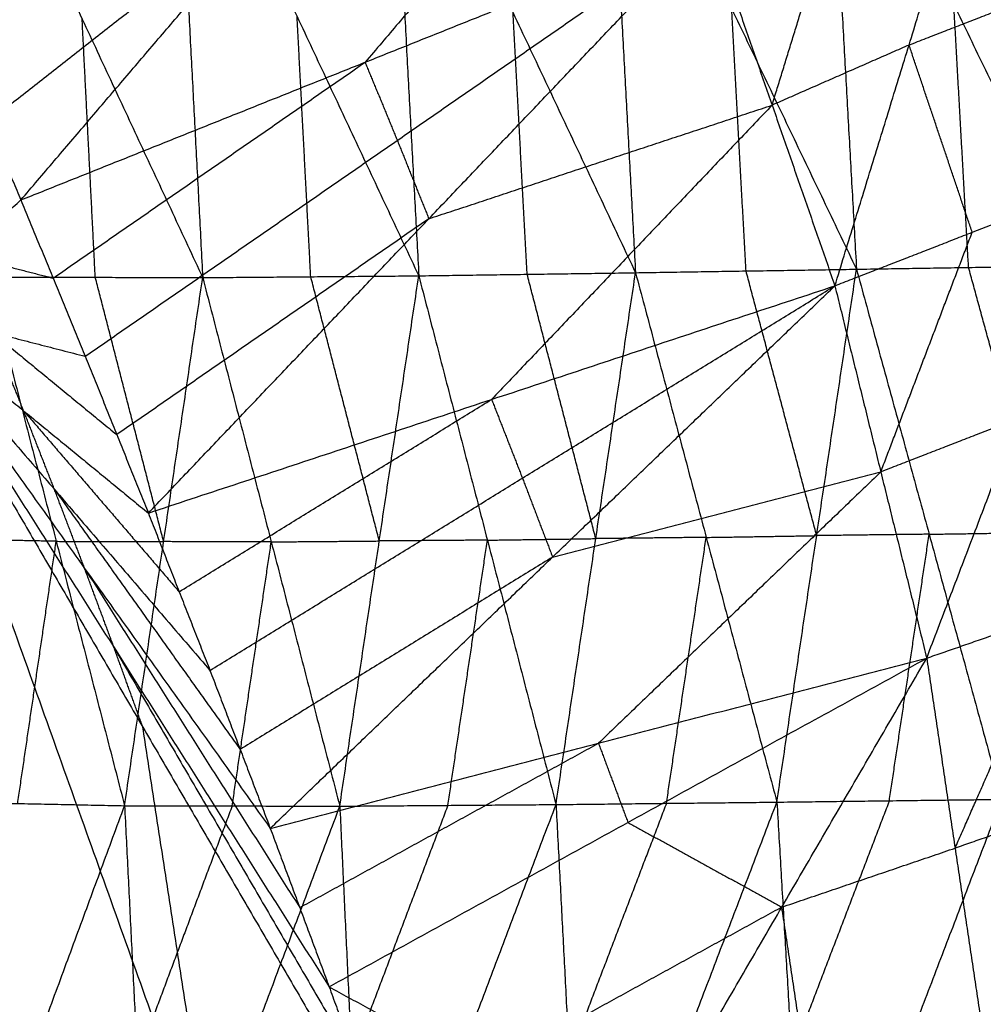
# Model space of a CAD drawing. Header units: millimetres. Extents: x -106 to 110, y -96 to 120.
# Tile 959 of 1020: x 94.79 to 99.84, y 46.56 to 51.72. Entities that reach past the tile are written whole.
import ezdxf

# ---------------------------------------------------------------- set-up
doc = ezdxf.new("R2010")
doc.units = ezdxf.units.MM
doc.header["$MEASUREMENT"] = 0
doc.layers.add('Default', color=7, linetype='Continuous', true_color=0x000000)

msp = doc.modelspace()

# ---------------------------------------------------------------- linework, layer by layer
at = {"layer": 'Default'}
for points in [[(94.4507, 51.5865, 12.4242), (96.0197, 52.8145, 13.1723), (97.5887, 54.0426, 13.9203)], [(94.7954, 50.7709, 12.4242), (96.192, 52.4067, 13.1723), (97.5887, 54.0426, 13.9203)], [(97.8663, 53.1365, 8.2366), (97.9413, 51.7632, 8.1597), (98.0162, 50.3899, 8.0828)], [(97.8663, 53.1365, 8.2366), (98.5201, 51.7725, 8.4718), (99.1739, 50.4084, 8.7071)], [(99.0196, 53.1605, 8.8653), (99.0968, 51.7845, 8.7862), (99.1739, 50.4084, 8.7071)], [(99.0196, 53.1605, 8.8653), (99.6841, 51.7937, 9.1134), (100.3485, 50.427, 9.3615)], [(95.605, 53.0909, 7.0861), (95.6766, 51.7276, 7.0169), (95.7482, 50.3643, 6.9478)], [(95.605, 53.0909, 7.0861), (96.2427, 51.7323, 7.2918), (96.8804, 50.3737, 7.4974)], [(97.9957, 53.1284, 13.9174), (97.2974, 52.3105, 13.5434), (96.5991, 51.4925, 13.1693)], [(96.7327, 53.1127, 7.6439), (96.8065, 51.7432, 7.5706), (96.8804, 50.3737, 7.4974)], [(96.7327, 53.1127, 7.6439), (97.3744, 51.7513, 7.8633), (98.0162, 50.3899, 8.0828)], [(94.4849, 53.0736, 6.5677), (95.1165, 51.719, 6.7577), (95.7482, 50.3643, 6.9478)], [(99.0607, 50.3213, 13.8719), (99.4493, 51.5828, 13.8306), (99.8379, 52.8444, 13.7893)], [(99.8379, 52.8444, 13.7893), (100.1687, 51.8632, 13.7734), (100.4995, 50.8819, 13.7575)], [(98.7317, 51.2677, 13.8932), (98.926, 51.8985, 13.8725), (99.1203, 52.5293, 13.8519)], [(96.192, 52.4067, 13.1723), (95.4076, 51.7927, 12.7983), (94.6231, 51.1787, 12.4242)], [(94.7954, 50.7709, 12.4242), (96.5991, 51.4925, 13.1693), (98.4027, 52.2142, 13.9145)], [(95.1329, 49.9523, 12.4242), (96.7678, 51.0832, 13.1693), (98.4027, 52.2142, 13.9145)], [(95.4633, 49.1307, 12.4242), (96.933, 50.6725, 13.1693), (98.4027, 52.2142, 13.9145)], [(98.4027, 52.2142, 13.9145), (98.7317, 51.2677, 13.8932), (99.0607, 50.3213, 13.8719)], [(99.4493, 51.5828, 13.8306), (99.809, 51.723, 13.802), (100.1687, 51.8632, 13.7734)], [(99.7612, 50.4177, 9.0343), (99.7226, 51.1057, 9.0738), (99.6841, 51.7937, 9.1134)], [(97.4483, 50.3818, 7.7901), (97.4114, 51.0665, 7.8267), (97.3744, 51.7513, 7.8633)], [(98.5951, 50.3992, 8.3949), (98.5576, 51.0858, 8.4334), (98.5201, 51.7725, 8.4718)], [(95.1853, 50.366, 6.6935), (95.1509, 51.0425, 6.7256), (95.1165, 51.719, 6.7577)], [(96.3143, 50.369, 7.2226), (96.2785, 51.0506, 7.2572), (96.2427, 51.7323, 7.2918)], [(94.4507, 51.5865, 12.4242), (94.6231, 51.1787, 12.4242), (94.7954, 50.7709, 12.4242)], [(94.4507, 51.5865, 12.4242), (94.6231, 51.1787, 12.4242), (94.7954, 50.7709, 12.4242)], [(99.4493, 51.5828, 13.8306), (99.0905, 51.4253, 13.8619), (98.7317, 51.2677, 13.8932)], [(99.7801, 50.6016, 13.8147), (99.6147, 51.0922, 13.8226), (99.4493, 51.5828, 13.8306)], [(94.9642, 50.3616, 12.4242), (95.7816, 50.927, 12.7968), (96.5991, 51.4925, 13.1693)], [(96.5991, 51.4925, 13.1693), (96.6834, 51.2879, 13.1693), (96.7678, 51.0832, 13.1693)], [(96.933, 50.6725, 13.1693), (97.8323, 50.9701, 13.5313), (98.7317, 51.2677, 13.8932)], [(98.7317, 51.2677, 13.8932), (97.9968, 50.4969, 13.5206), (97.262, 49.726, 13.1481)], [(96.7678, 51.0832, 13.1693), (96.8504, 50.8778, 13.1693), (96.933, 50.6725, 13.1693)], [(99.0607, 50.3213, 13.8719), (99.7801, 50.6016, 13.8147), (100.4995, 50.8819, 13.7575)], [(99.5419, 48.3707, 13.7914), (100.0207, 49.6263, 13.7744), (100.4995, 50.8819, 13.7575)], [(94.1566, 50.2028, 12.0172), (94.476, 50.4868, 12.2207), (94.7954, 50.7709, 12.4242)], [(94.7954, 50.7709, 12.4242), (94.9642, 50.3616, 12.4242), (95.1329, 49.9523, 12.4242)], [(94.7954, 50.7709, 12.4242), (94.9642, 50.3616, 12.4242), (95.1329, 49.9523, 12.4242)], [(96.933, 50.6725, 13.1693), (96.1156, 50.107, 12.7968), (95.2981, 49.5415, 12.4242)], [(99.3013, 49.346, 13.8317), (99.5407, 49.9738, 13.8232), (99.7801, 50.6016, 13.8147)], [(94.476, 50.4868, 12.2207), (94.7201, 50.4242, 12.3225), (94.9642, 50.3616, 12.4242)], [(98.0162, 50.3899, 8.0828), (98.5951, 50.3992, 8.3949), (99.1739, 50.4084, 8.7071)], [(98.9653, 49.0125, 8.907), (98.7802, 49.7058, 8.651), (98.5951, 50.3992, 8.3949)], [(98.7568, 47.6165, 9.107), (98.9653, 49.0125, 8.907), (99.1739, 50.4084, 8.7071)], [(99.1739, 50.4084, 8.7071), (99.7612, 50.4177, 9.0343), (100.3485, 50.427, 9.3615)], [(99.1739, 50.4084, 8.7071), (99.5547, 49.0198, 9.2298), (99.9354, 47.6311, 9.7525)], [(100.142, 49.0291, 9.557), (99.9516, 49.7234, 9.2956), (99.7612, 50.4177, 9.0343)], [(94.6225, 50.3677, 6.4392), (94.9807, 48.9827, 6.9128), (95.3389, 47.5978, 7.3865)], [(94.6225, 50.3677, 6.4392), (95.1853, 50.366, 6.6935), (95.7482, 50.3643, 6.9478)], [(95.5435, 48.981, 7.1671), (95.3644, 49.6735, 6.9303), (95.1853, 50.366, 6.6935)], [(95.3389, 47.5978, 7.3865), (95.5435, 48.981, 7.1671), (95.7482, 50.3643, 6.9478)], [(95.7482, 50.3643, 6.9478), (96.3143, 50.369, 7.2226), (96.8804, 50.3737, 7.4974)], [(95.7482, 50.3643, 6.9478), (96.1074, 48.9798, 7.4356), (96.4665, 47.5953, 7.9234)], [(96.6735, 48.9845, 7.7104), (96.4939, 49.6767, 7.4665), (96.3143, 50.369, 7.2226)], [(96.4665, 47.5953, 7.9234), (96.6735, 48.9845, 7.7104), (96.8804, 50.3737, 7.4974)], [(96.8804, 50.3737, 7.4974), (97.4483, 50.3818, 7.7901), (98.0162, 50.3899, 8.0828)], [(96.8804, 50.3737, 7.4974), (97.24, 48.9888, 7.9964), (97.5995, 47.6038, 8.4954)], [(97.8079, 48.9969, 8.2891), (97.6281, 49.6893, 8.0396), (97.4483, 50.3818, 7.7901)], [(97.5995, 47.6038, 8.4954), (97.8079, 48.9969, 8.2891), (98.0162, 50.3899, 8.0828)], [(98.0162, 50.3899, 8.0828), (98.3865, 49.0032, 8.5949), (98.7568, 47.6165, 9.107)], [(95.4633, 49.1307, 12.4242), (97.262, 49.726, 13.1481), (99.0607, 50.3213, 13.8719)], [(95.7864, 48.3063, 12.4242), (97.4235, 49.3138, 13.1481), (99.0607, 50.3213, 13.8719)], [(96.1022, 47.4791, 12.4242), (97.5815, 48.9002, 13.1481), (99.0607, 50.3213, 13.8719)], [(99.0607, 50.3213, 13.8719), (99.3013, 49.346, 13.8317), (99.5419, 48.3707, 13.7914)], [(94.1566, 50.2028, 12.0172), (94.6448, 50.0775, 12.2207), (95.1329, 49.9523, 12.4242)], [(94.1566, 50.2028, 12.0172), (94.8099, 49.6667, 12.2207), (95.4633, 49.1307, 12.4242)], [(94.1566, 50.2028, 12.0172), (94.9715, 49.2545, 12.2207), (95.7864, 48.3063, 12.4242)], [(94.1566, 50.2028, 12.0172), (95.1294, 48.8409, 12.2207), (96.1022, 47.4791, 12.4242)], [(94.1566, 50.2028, 12.0172), (95.2837, 48.4259, 12.2207), (96.4108, 46.6491, 12.4242)], [(94.1566, 50.2028, 12.0172), (95.4343, 48.0096, 12.2207), (96.712, 45.8165, 12.4242)], [(94.1566, 50.2028, 12.0172), (95.8087, 45.5853, 12.0172), (97.4608, 40.9679, 12.0172)], [(94.6448, 50.0775, 12.2207), (94.9714, 49.8095, 12.3225), (95.2981, 49.5415, 12.4242)], [(94.8099, 49.6667, 12.2207), (94.7273, 49.8721, 12.2207), (94.6448, 50.0775, 12.2207)], [(95.1329, 49.9523, 12.4242), (95.2981, 49.5415, 12.4242), (95.4633, 49.1307, 12.4242)], [(95.1329, 49.9523, 12.4242), (95.2981, 49.5415, 12.4242), (95.4633, 49.1307, 12.4242)], [(95.6248, 48.7185, 12.4242), (96.4434, 49.2222, 12.7862), (97.262, 49.726, 13.1481)], [(97.262, 49.726, 13.1481), (97.3428, 49.5199, 13.1481), (97.4235, 49.3138, 13.1481)], [(94.8099, 49.6667, 12.2207), (95.2174, 49.1926, 12.3225), (95.6248, 48.7185, 12.4242)], [(94.9715, 49.2545, 12.2207), (94.8907, 49.4606, 12.2207), (94.8099, 49.6667, 12.2207)], [(100.0207, 49.6263, 13.7744), (99.661, 49.4861, 13.8031), (99.3013, 49.346, 13.8317)], [(97.4235, 49.3138, 13.1481), (97.5025, 49.107, 13.1481), (97.5815, 48.9002, 13.1481)], [(97.5815, 48.9002, 13.1481), (98.4414, 49.1231, 13.4899), (99.3013, 49.346, 13.8317)], [(99.3013, 49.346, 13.8317), (98.5617, 48.6354, 13.4698), (97.822, 47.9249, 13.1078)], [(94.9715, 49.2545, 12.2207), (95.4579, 48.5736, 12.3225), (95.9443, 47.8927, 12.4242)], [(95.1294, 48.8409, 12.2207), (95.0504, 49.0477, 12.2207), (94.9715, 49.2545, 12.2207)], [(95.4633, 49.1307, 12.4242), (95.6248, 48.7185, 12.4242), (95.7864, 48.3063, 12.4242)], [(95.4633, 49.1307, 12.4242), (95.6248, 48.7185, 12.4242), (95.7864, 48.3063, 12.4242)], [(98.3865, 49.0032, 8.5949), (98.0972, 49, 8.442), (97.8079, 48.9969, 8.2891)], [(98.1782, 47.6102, 8.8012), (98.2823, 48.3067, 8.6981), (98.3865, 49.0032, 8.5949)], [(98.3865, 49.0032, 8.5949), (98.6759, 49.0078, 8.751), (98.9653, 49.0125, 8.907)], [(99.5547, 49.0198, 9.2298), (99.26, 49.0161, 9.0684), (98.9653, 49.0125, 8.907)], [(99.3461, 47.6238, 9.4297), (99.4504, 48.3218, 9.3298), (99.5547, 49.0198, 9.2298)], [(99.5547, 49.0198, 9.2298), (99.8483, 49.0244, 9.3934), (100.142, 49.0291, 9.557)], [(94.9807, 48.9827, 6.9128), (94.7006, 48.9884, 6.7884), (94.4205, 48.9941, 6.664)], [(94.7787, 47.6092, 7.1377), (94.8797, 48.2959, 7.0252), (94.9807, 48.9827, 6.9128)], [(94.9807, 48.9827, 6.9128), (95.2621, 48.9819, 7.04), (95.5435, 48.981, 7.1671)], [(96.1074, 48.9798, 7.4356), (95.8254, 48.9804, 7.3013), (95.5435, 48.981, 7.1671)], [(95.9027, 47.5965, 7.6549), (96.005, 48.2881, 7.5452), (96.1074, 48.9798, 7.4356)], [(96.1074, 48.9798, 7.4356), (96.3904, 48.9821, 7.573), (96.6735, 48.9845, 7.7104)], [(97.24, 48.9888, 7.9964), (96.9567, 48.9866, 7.8534), (96.6735, 48.9845, 7.7104)], [(97.033, 47.5996, 8.2094), (97.1365, 48.2942, 8.1029), (97.24, 48.9888, 7.9964)], [(97.24, 48.9888, 7.9964), (97.5239, 48.9928, 8.1427), (97.8079, 48.9969, 8.2891)], [(91.0978, 48.9358, 10.5669), (93.4533, 47.2606, 11.292), (95.8087, 45.5853, 12.0172)], [(97.5815, 48.9002, 13.1481), (96.7629, 48.3964, 12.7862), (95.9443, 47.8927, 12.4242)], [(99.5419, 48.3707, 13.7914), (100.2348, 48.6111, 13.7602), (100.9278, 48.8515, 13.729)], [(95.1294, 48.8409, 12.2207), (95.6929, 47.9525, 12.3225), (96.2565, 47.0641, 12.4242)], [(95.2837, 48.4259, 12.2207), (95.2065, 48.6334, 12.2207), (95.1294, 48.8409, 12.2207)], [(99.6905, 47.3753, 13.7369), (99.9627, 47.9932, 13.7485), (100.2348, 48.6111, 13.7602)], [(95.2837, 48.4259, 12.2207), (95.9225, 47.3294, 12.3225), (96.5614, 46.2328, 12.4242)], [(95.4343, 48.0096, 12.2207), (95.359, 48.2178, 12.2207), (95.2837, 48.4259, 12.2207)], [(96.1022, 47.4791, 12.4242), (97.822, 47.9249, 13.1078), (99.5419, 48.3707, 13.7914)], [(96.4108, 46.6491, 12.4242), (97.9763, 47.5099, 13.1078), (99.5419, 48.3707, 13.7914)], [(98.024, 45.7623, 13.0317), (98.7829, 47.0665, 13.4116), (99.5419, 48.3707, 13.7914)], [(99.5419, 48.3707, 13.7914), (99.6905, 47.3753, 13.7369), (99.8391, 46.38, 13.6823)], [(95.7864, 48.3063, 12.4242), (95.9443, 47.8927, 12.4242), (96.1022, 47.4791, 12.4242)], [(95.7864, 48.3063, 12.4242), (95.9443, 47.8927, 12.4242), (96.1022, 47.4791, 12.4242)], [(95.8087, 45.5853, 12.0172), (95.6215, 46.7975, 12.1189), (95.4343, 48.0096, 12.2207)], [(96.2565, 47.0641, 12.4242), (97.0393, 47.4945, 12.766), (97.822, 47.9249, 13.1078)], [(97.822, 47.9249, 13.1078), (97.8992, 47.7174, 13.1078), (97.9763, 47.5099, 13.1078)], [(88.039, 47.6688, 9.1165), (92.7499, 44.3184, 10.5669), (97.4608, 40.9679, 12.0172)], [(94.2185, 47.6205, 6.8888), (94.7787, 47.6092, 7.1377), (95.3389, 47.5978, 7.3865)], [(97.5995, 47.6038, 8.4954), (98.1782, 47.6102, 8.8012), (98.7568, 47.6165, 9.107)], [(98.1782, 47.6102, 8.8012), (97.9234, 46.9436, 9.0855), (97.6686, 46.2771, 9.3699)], [(97.7377, 44.9503, 10.2443), (98.2472, 46.2834, 9.6757), (98.7568, 47.6165, 9.107)], [(98.7568, 47.6165, 9.107), (99.3461, 47.6238, 9.4297), (99.9354, 47.6311, 9.7525)], [(98.7568, 47.6165, 9.107), (98.8348, 46.2893, 9.9921), (98.9128, 44.9622, 10.8773)], [(99.3461, 47.6238, 9.4297), (99.0904, 46.9566, 9.7109), (98.8348, 46.2893, 9.9921)], [(98.9128, 44.9622, 10.8773), (99.4241, 46.2966, 10.3149), (99.9354, 47.6311, 9.7525)], [(100.3834, 47.6157, 13.7056), (100.037, 47.4955, 13.7212), (99.6905, 47.3753, 13.7369)], [(94.3617, 44.9498, 8.5623), (94.8503, 46.2738, 7.9744), (95.3389, 47.5978, 7.3865)], [(95.3389, 47.5978, 7.3865), (95.4052, 46.2685, 8.2378), (95.4714, 44.9392, 9.0891)], [(95.3389, 47.5978, 7.3865), (95.9027, 47.5965, 7.6549), (96.4665, 47.5953, 7.9234)], [(95.9027, 47.5965, 7.6549), (95.6539, 46.9325, 7.9464), (95.4052, 46.2685, 8.2378)], [(95.4714, 44.9392, 9.0891), (95.969, 46.2672, 8.5062), (96.4665, 47.5953, 7.9234)], [(96.4665, 47.5953, 7.9234), (97.033, 47.5996, 8.2094), (97.5995, 47.6038, 8.4954)], [(96.4665, 47.5953, 7.9234), (96.5289, 46.2688, 8.7857), (96.5912, 44.9423, 9.648)], [(97.033, 47.5996, 8.2094), (96.781, 46.9342, 8.4975), (96.5289, 46.2688, 8.7857)], [(96.5912, 44.9423, 9.648), (97.0954, 46.2731, 9.0717), (97.5995, 47.6038, 8.4954)], [(97.5995, 47.6038, 8.4954), (97.6686, 46.2771, 9.3699), (97.7377, 44.9503, 10.2443)], [(97.9763, 47.5099, 13.1078), (98.3796, 47.2882, 13.2597), (98.7829, 47.0665, 13.4116)], [(96.1022, 47.4791, 12.4242), (96.2565, 47.0641, 12.4242), (96.4108, 46.6491, 12.4242)], [(96.1022, 47.4791, 12.4242), (96.2565, 47.0641, 12.4242), (96.4108, 46.6491, 12.4242)], [(98.7829, 47.0665, 13.4116), (99.2367, 47.2209, 13.5742), (99.6905, 47.3753, 13.7369)], [(98.7829, 47.0665, 13.4116), (98.0001, 46.6361, 13.0698), (97.2174, 46.2057, 12.728)], [(98.9315, 46.0711, 13.357), (98.8572, 46.5688, 13.3843), (98.7829, 47.0665, 13.4116)], [(96.4108, 46.6491, 12.4242), (96.5614, 46.2328, 12.4242), (96.712, 45.8165, 12.4242)], [(96.4108, 46.6491, 12.4242), (96.5614, 46.2328, 12.4242), (96.712, 45.8165, 12.4242)], [(96.4108, 46.6491, 12.4242), (97.2174, 46.2057, 12.728), (98.024, 45.7623, 13.0317)]]:
    msp.add_open_spline(points, degree=2, dxfattribs=at)

doc.saveas('drawing.dxf')
